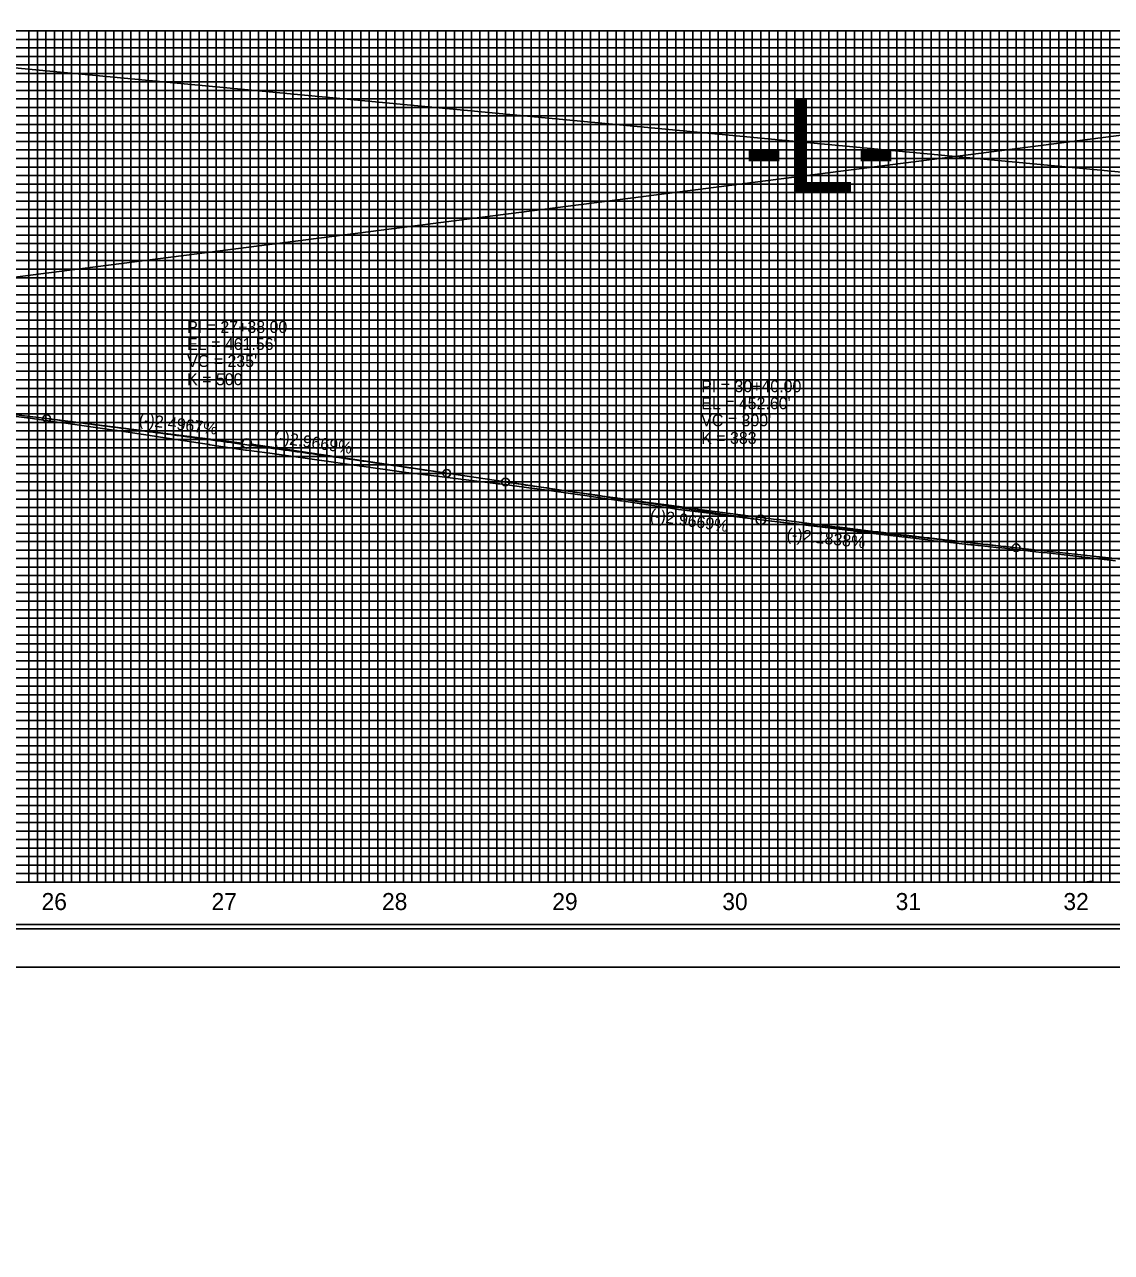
# Model space of a CAD drawing. Extents: x 571503 to 593215, y -77195 to -51828.
# Drawn here: x 581905 to 582543, y -53851 to -53130 of the extents above; entities that cross this region are included whole.
import ezdxf

# ---------------------------------------------------------------- set-up
doc = ezdxf.new("R2010")
doc.units = 0
for name, color, linetype in [('Default', 7, 'Continuous'), ('Exist Vertical Profile Ground Line', 7, 'Continuous'), ('Exist Vertical Profile Horizontal Axis Label Major', 7, 'Continuous'), ('Prop PFL Text', 7, 'Continuous'), ('Prop Vertical Profile Curve Label', 7, 'Continuous'), ('Prop Vertical Profile Grade', 7, 'Continuous'), ('Prop Vertical Profile Grade Label', 7, 'Continuous'), ('Prop VPI Label', 7, 'Continuous'), ('Sheet Clip Boundary CELL', 7, 'Continuous'), ('Sheet DOT Grid CELL', 7, 'Continuous'), ('Sheet Plot Border Inside CELL', 7, 'Continuous'), ('Sheet Plot Border Outside CELL', 7, 'Continuous'), ('Sheet Profile CELL', 7, 'Continuous'), ('Sheet Profile Grid Major CELL', 7, 'Continuous'), ('Sheet Profile Grid Middle CELL', 7, 'Continuous'), ('Sheet Profile Grid Minor CELL', 7, 'Continuous')]:
    doc.layers.add(name, color=color, linetype=linetype)

msp = doc.modelspace()

# ---------------------------------------------------------------- linework, layer by layer
at = {"layer": 'Exist Vertical Profile Ground Line'}
for points in [[(581874.95, -53357.11), (581906.3, -53361), (581906.91, -53361.07), (581926.85, -53363.91), (581927.9, -53364.05), (581958.79, -53368.44), (581959.41, -53368.53), (581981.3, -53371.86), (581982.3, -53372.01), (582013.43, -53376.74), (582013.89, -53376.81), (582034.76, -53379.91), (582035.37, -53380), (582047.52, -53381.66), (582047.61, -53381.67), (582079.37, -53385.98), (582079.56, -53386.01), (582098.63, -53388.74), (582098.74, -53388.75), (582130.59, -53393.3), (582130.72, -53393.32), (582137.33, -53394.12), (582151.94, -53395.91), (582183.22, -53399.73), (582184.12, -53399.84), (582204.13, -53402.54), (582204.7, -53402.62), (582235.57, -53406.79), (582236.72, -53406.96), (582255.1, -53409.72), (582255.7, -53409.81), (582286.91, -53414.5), (582287.62, -53414.61), (582307.13, -53417.09)], [(582307.13, -53417.09), (582307.36, -53417.12), (582339.27, -53421.18), (582339.29, -53421.18), (582360.05, -53423.65), (582360.55, -53423.71), (582391.84, -53427.43), (582392.56, -53427.51), (582409.89, -53429.66), (582411.99, -53429.86), (582435.61, -53432.76), (582438.95, -53433.18), (582441.52, -53433.49), (582442.3, -53433.56), (582443.51, -53433.68), (582445.64, -53433.91), (582448.98, -53434.27), (582452.32, -53434.63), (582455.66, -53434.99), (582459, -53435.35), (582460.91, -53435.56), (582462.34, -53435.7), (582465.08, -53435.96), (582465.68, -53436.03), (582469.02, -53436.39), (582472.37, -53436.75), (582475.71, -53437.11), (582479.05, -53437.47), (582482.39, -53437.83), (582485.73, -53438.19), (582489.07, -53438.55), (582492.41, -53438.91), (582492.92, -53438.96), (582494.3, -53439.1), (582495.75, -53439.26), (582499.1, -53439.64), (582502.44, -53440.02), (582505.78, -53440.39), (582509.12, -53440.77), (582512.46, -53441.15), (582515.8, -53441.53), (582519.14, -53441.91), (582522.48, -53442.28), (582522.55, -53442.29), (582525.83, -53442.7), (582526.25, -53442.76), (582529.17, -53443.09), (582532.51, -53443.46), (582533.99, -53443.63), (582535.85, -53443.85), (582537.1, -53444), (582539.19, -53444.25), (582542.53, -53444.65), (582545.87, -53445.06)]]:
    msp.add_lwpolyline(points, dxfattribs=at)
at = {"layer": 'Prop PFL Text'}
for p, q in [((571799.62, -54572.45), (593215.36, -51828.37)), ((571620.66, -52186.29), (592499.52, -54154.87))]:
    msp.add_line(p, q, dxfattribs=at)
at = {"layer": 'Prop Vertical Profile Curve Label'}
for centre in [(581918.01, -53361.48), (582153.01, -53393.58), (582187.51, -53398.7), (582487.51, -53437.33)]:
    msp.add_circle(centre, 2.25, dxfattribs=at)
at = {"layer": 'Prop Vertical Profile Grade'}
for p, q in [((581775.51, -53343.69), (581918.01, -53361.48)), ((582153.01, -53393.58), (582187.51, -53398.7)), ((582487.51, -53437.33), (582675.01, -53457.8))]:
    msp.add_line(p, q, dxfattribs=at)
for points in [[(581918.01, -53361.48), (581922.71, -53362.07), (581927.41, -53362.66), (581932.11, -53363.25), (581936.81, -53363.85), (581941.51, -53364.44), (581946.21, -53365.04), (581950.91, -53365.64), (581955.61, -53366.25), (581960.31, -53366.85), (581965.01, -53367.46), (581969.71, -53368.07), (581974.41, -53368.68), (581979.11, -53369.3), (581983.81, -53369.91), (581988.51, -53370.53), (581993.21, -53371.15), (581997.91, -53371.78), (582002.61, -53372.4), (582007.31, -53373.03), (582012.01, -53373.66), (582016.71, -53374.29), (582021.41, -53374.92), (582026.11, -53375.56), (582030.81, -53376.2), (582035.51, -53376.84), (582040.21, -53377.48), (582044.91, -53378.13), (582049.61, -53378.78), (582054.31, -53379.43), (582059.01, -53380.08), (582063.71, -53380.73), (582068.41, -53381.39), (582073.11, -53382.05), (582077.81, -53382.71), (582082.51, -53383.37), (582087.21, -53384.04), (582091.91, -53384.7), (582096.61, -53385.37), (582101.31, -53386.04), (582106.01, -53386.72), (582110.71, -53387.39), (582115.41, -53388.07), (582120.11, -53388.75), (582124.81, -53389.44), (582129.51, -53390.12), (582134.21, -53390.81), (582138.91, -53391.5), (582143.61, -53392.19), (582148.31, -53392.88), (582153.01, -53393.58)], [(582187.51, -53398.7), (582193.51, -53399.59), (582199.51, -53400.47), (582205.51, -53401.35), (582211.51, -53402.22), (582217.51, -53403.09), (582223.51, -53403.95), (582229.51, -53404.81), (582235.51, -53405.67), (582241.51, -53406.52), (582247.51, -53407.36), (582253.51, -53408.2), (582259.51, -53409.04), (582265.51, -53409.87), (582271.51, -53410.7), (582277.51, -53411.52), (582283.51, -53412.34), (582289.51, -53413.15), (582295.51, -53413.96), (582301.51, -53414.76), (582307.51, -53415.56), (582313.51, -53416.35), (582319.51, -53417.14), (582325.51, -53417.93), (582331.51, -53418.71), (582337.51, -53419.48), (582343.51, -53420.25), (582349.51, -53421.02), (582355.51, -53421.78), (582361.51, -53422.53), (582367.51, -53423.29), (582373.51, -53424.03), (582379.51, -53424.77), (582385.51, -53425.51), (582391.51, -53426.24), (582397.51, -53426.97), (582403.51, -53427.7), (582409.51, -53428.41), (582415.51, -53429.13), (582421.51, -53429.84), (582427.51, -53430.54), (582433.51, -53431.24), (582439.51, -53431.94), (582445.51, -53432.63), (582451.51, -53433.31), (582457.51, -53433.99), (582463.51, -53434.67), (582469.51, -53435.34), (582475.51, -53436.01), (582481.51, -53436.67), (582487.51, -53437.33)]]:
    msp.add_spline(points, degree=3, dxfattribs=at)
at = {"layer": 'Prop VPI Label'}
for p, q in [((581918.01, -53361.48), (582032.78, -53375.81)), ((582153.01, -53393.58), (582038.23, -53376.55)), ((582187.51, -53398.7), (582334.79, -53420.55)), ((582487.51, -53437.33), (582340.24, -53421.25))]:
    msp.add_line(p, q, dxfattribs=at)
for centre in [(582035.51, -53376.15), (582337.51, -53420.95)]:
    msp.add_circle(centre, 2.75, dxfattribs=at)
at = {"layer": 'Sheet Clip Boundary CELL'}
msp.add_lwpolyline([(581722.51, -53133.7), (583122.51, -53133.7), (583122.51, -53633.7), (581722.51, -53633.7)], close=True, dxfattribs=at)
at = {"layer": 'Sheet DOT Grid CELL'}
for p, q in [((581672.51, -53133.7), (583172.39, -53133.7)), ((581922.51, -53633.7), (581922.51, -53133.7)), ((581922.51, -53133.7), (581922.51, -53633.7)), ((581972.51, -53633.7), (581972.51, -53133.7)), ((581972.51, -53133.7), (581972.51, -53633.7)), ((582022.51, -53633.7), (582022.51, -53133.7)), ((582022.51, -53133.7), (582022.51, -53633.7)), ((582072.51, -53633.7), (582072.51, -53133.7)), ((582072.51, -53133.7), (582072.51, -53633.7)), ((582122.51, -53633.7), (582122.51, -53133.7)), ((582122.51, -53133.7), (582122.51, -53633.7)), ((582172.51, -53633.7), (582172.51, -53133.7)), ((582172.51, -53133.7), (582172.51, -53633.7)), ((582222.51, -53633.7), (582222.51, -53133.7)), ((582222.51, -53133.7), (582222.51, -53633.7)), ((582272.51, -53633.7), (582272.51, -53133.7)), ((582272.51, -53133.7), (582272.51, -53633.7)), ((582322.51, -53633.7), (582322.51, -53133.7)), ((582322.51, -53133.7), (582322.51, -53633.7)), ((582372.51, -53633.7), (582372.51, -53133.7)), ((582372.51, -53133.7), (582372.51, -53633.7)), ((582422.51, -53633.7), (582422.51, -53133.7)), ((582422.51, -53133.7), (582422.51, -53633.7)), ((582472.51, -53633.7), (582472.51, -53133.7)), ((582472.51, -53133.7), (582472.51, -53633.7)), ((582522.51, -53633.7), (582522.51, -53133.7)), ((582522.51, -53133.7), (582522.51, -53633.7)), ((581672.51, -53183.7), (583172.51, -53183.7)), ((581672.51, -53183.7), (583172.39, -53183.7)), ((581672.51, -53233.7), (583172.51, -53233.7)), ((581672.51, -53233.7), (583172.39, -53233.7)), ((581672.51, -53283.7), (583172.51, -53283.7)), ((581672.51, -53283.7), (583172.39, -53283.7)), ((581672.51, -53333.7), (583172.51, -53333.7)), ((581672.51, -53333.7), (583172.39, -53333.7)), ((581672.51, -53383.7), (583172.51, -53383.7)), ((581672.51, -53383.7), (583172.39, -53383.7)), ((581672.51, -53433.7), (583172.51, -53433.7)), ((581672.51, -53433.7), (583172.39, -53433.7)), ((581672.51, -53483.7), (583172.51, -53483.7)), ((581672.51, -53483.7), (583172.39, -53483.7)), ((581672.51, -53533.7), (583172.51, -53533.7)), ((581672.51, -53533.7), (583172.39, -53533.7)), ((581672.51, -53583.7), (583172.51, -53583.7)), ((581672.51, -53583.7), (583172.39, -53583.7))]:
    msp.add_line(p, q, dxfattribs=at)
at = {"layer": 'Sheet Plot Border Inside CELL'}
msp.add_lwpolyline([(581518.51, -53661.25), (583185.01, -53661.25), (583185.01, -52606.15), (581518.51, -52606.15)], close=True, dxfattribs=at)
at = {"layer": 'Sheet Plot Border Outside CELL'}
msp.add_lwpolyline([(581505.51, -53683.7), (583189.51, -53683.7), (583189.51, -52583.7), (581505.51, -52583.7)], close=True, dxfattribs=at)
at = {"layer": 'Sheet Profile CELL'}
for p, q in [((581672.51, -53133.7), (583172.51, -53133.7)), ((583172.51, -53633.7), (581672.51, -53633.7)), ((581672.51, -53658.7), (583172.51, -53658.7)), ((581505.51, -53683.7), (583189.51, -53683.7))]:
    msp.add_line(p, q, dxfattribs=at)
msp.add_lwpolyline([(583172.51, -52608.7), (581672.51, -52608.7), (581672.51, -53658.7), (583172.51, -53658.7)], close=True, dxfattribs=at)
at = {"layer": 'Sheet Profile Grid Major CELL'}
for p, q in [((582172.51, -53133.7), (582222.51, -53133.7)), ((582272.51, -53133.7), (582322.51, -53133.7)), ((582372.51, -53133.7), (582422.51, -53133.7)), ((582472.51, -53133.7), (582522.51, -53133.7))]:
    msp.add_line(p, q, dxfattribs=at)
for points in [[(581872.51, -53133.7), (581922.51, -53133.7), (581922.51, -53633.7), (581972.51, -53633.7), (581972.51, -53133.7), (582022.51, -53133.7), (582022.51, -53633.7), (582072.51, -53633.7), (582072.51, -53133.7), (582122.51, -53133.7), (582122.51, -53633.7), (582172.51, -53633.7), (582172.51, -53133.7), (582222.51, -53133.7), (582222.51, -53633.7), (582272.51, -53633.7), (582272.51, -53133.7), (582322.51, -53133.7), (582322.51, -53633.7), (582372.51, -53633.7), (582372.51, -53133.7), (582422.51, -53133.7), (582422.51, -53633.7), (582472.51, -53633.7), (582472.51, -53133.7), (582522.51, -53133.7), (582522.51, -53633.7), (582572.51, -53633.7)], [(583172.51, -53183.7), (581672.51, -53183.7)], [(583172.51, -53233.7), (581672.51, -53233.7), (581672.51, -53283.7), (583172.51, -53283.7)], [(583172.51, -53333.7), (581672.51, -53333.7), (581672.51, -53383.7), (583172.51, -53383.7)], [(583172.51, -53433.7), (581672.51, -53433.7), (581672.51, -53483.7), (583172.51, -53483.7)], [(583172.51, -53533.7), (581672.51, -53533.7), (581672.51, -53533.7), (581672.51, -53583.7), (583172.51, -53583.7)], [(583172.51, -53633.7), (581672.51, -53633.7)]]:
    msp.add_lwpolyline(points, dxfattribs=at)
at = {"layer": 'Sheet Profile Grid Middle CELL'}
for points in [[(581897.51, -53133.7), (581947.51, -53133.7), (581947.51, -53633.7), (581997.51, -53633.7), (581997.51, -53133.7), (582047.51, -53133.7), (582047.51, -53633.7), (582097.51, -53633.7), (582097.51, -53133.7), (582147.51, -53133.7), (582147.51, -53633.7), (582197.51, -53633.7), (582197.51, -53133.7), (582247.51, -53133.7), (582247.51, -53633.7), (582297.51, -53633.7), (582297.51, -53633.7), (582297.51, -53133.7), (582347.51, -53133.7), (582347.51, -53633.7), (582397.51, -53633.7), (582397.51, -53133.7), (582447.51, -53133.7), (582447.51, -53633.7), (582497.51, -53633.7), (582497.51, -53133.7), (582547.51, -53133.7)], [(581672.51, -53158.7), (583172.51, -53158.7)], [(583172.51, -53208.7), (581672.51, -53208.7), (581672.51, -53258.7), (583172.51, -53258.7)], [(583172.51, -53308.7), (581672.51, -53308.7), (581672.51, -53358.7), (583172.51, -53358.7)], [(583172.51, -53408.7), (581672.51, -53408.7), (581672.51, -53458.7), (583172.51, -53458.7)], [(583172.51, -53508.7), (581672.51, -53508.7), (581672.51, -53558.7), (583172.51, -53558.7)], [(583172.51, -53608.7), (581672.51, -53608.7)]]:
    msp.add_lwpolyline(points, dxfattribs=at)
at = {"layer": 'Sheet Profile Grid Minor CELL'}
for p, q in [((581722.51, -53138.7), (583122.51, -53138.7)), ((583122.51, -53143.7), (581722.51, -53143.7)), ((581722.51, -53148.7), (583122.51, -53148.7)), ((583122.51, -53153.7), (581722.51, -53153.7)), ((581722.51, -53163.7), (583122.51, -53163.7)), ((583122.51, -53168.7), (581722.51, -53168.7)), ((581722.51, -53173.7), (583122.51, -53173.7)), ((583122.51, -53178.7), (581722.51, -53178.7)), ((581722.51, -53188.7), (583122.51, -53188.7)), ((583122.51, -53193.7), (581722.51, -53193.7)), ((581722.51, -53198.7), (583122.51, -53198.7)), ((583122.51, -53203.7), (581722.51, -53203.7)), ((581722.51, -53213.7), (583122.51, -53213.7)), ((583122.51, -53218.7), (581722.51, -53218.7)), ((581722.51, -53223.7), (583122.51, -53223.7)), ((583122.51, -53228.7), (581722.51, -53228.7)), ((581722.51, -53238.7), (583122.51, -53238.7)), ((583122.51, -53243.7), (581722.51, -53243.7)), ((581722.51, -53248.7), (583122.51, -53248.7)), ((583122.51, -53253.7), (581722.51, -53253.7)), ((581722.51, -53263.7), (583122.51, -53263.7)), ((583122.51, -53268.7), (581722.51, -53268.7)), ((581722.51, -53273.7), (583122.51, -53273.7)), ((583122.51, -53278.7), (581722.51, -53278.7)), ((581722.51, -53288.7), (583122.51, -53288.7)), ((583122.51, -53293.7), (581722.51, -53293.7)), ((581722.51, -53298.7), (583122.51, -53298.7)), ((583122.51, -53303.7), (581722.51, -53303.7)), ((581722.51, -53313.7), (583122.51, -53313.7)), ((583122.51, -53318.7), (581722.51, -53318.7)), ((581722.51, -53323.7), (583122.51, -53323.7)), ((583122.51, -53328.7), (581722.51, -53328.55)), ((581722.51, -53338.7), (583122.51, -53338.7)), ((583122.51, -53343.7), (581722.51, -53343.7)), ((581722.51, -53348.7), (583122.51, -53348.7)), ((583122.51, -53353.7), (581722.51, -53353.7)), ((581722.51, -53363.7), (583122.51, -53363.7)), ((583122.51, -53368.7), (581722.51, -53368.7)), ((581722.51, -53373.7), (583122.51, -53373.7)), ((583122.51, -53378.7), (581722.51, -53378.7)), ((581722.51, -53388.7), (583122.51, -53388.7)), ((583122.51, -53393.7), (581722.51, -53393.7)), ((581722.51, -53398.7), (583122.51, -53398.7)), ((583122.51, -53403.7), (581722.51, -53403.7)), ((581722.51, -53413.7), (583122.51, -53413.7)), ((583122.51, -53418.7), (581722.51, -53418.7)), ((581722.51, -53423.7), (583122.51, -53423.7)), ((583122.51, -53428.7), (581722.51, -53428.7)), ((581722.51, -53438.7), (583122.51, -53438.7)), ((583122.51, -53443.7), (581722.51, -53443.7)), ((581722.51, -53448.7), (583122.51, -53448.7)), ((583122.51, -53453.7), (581722.51, -53453.7)), ((581722.51, -53463.7), (583122.51, -53463.7)), ((583122.51, -53468.7), (581722.51, -53468.7)), ((581722.51, -53473.7), (583122.51, -53473.7)), ((583122.51, -53478.7), (581722.51, -53478.7)), ((581722.51, -53488.7), (583122.51, -53488.7)), ((583122.51, -53493.7), (581722.51, -53493.7)), ((581722.51, -53498.7), (583122.51, -53498.7)), ((583122.51, -53503.7), (581722.51, -53503.7)), ((581722.51, -53513.7), (583122.51, -53513.7)), ((583122.51, -53518.7), (581722.51, -53518.7)), ((581722.51, -53523.7), (583122.51, -53523.7)), ((583122.51, -53528.7), (581722.51, -53528.7)), ((581722.51, -53538.7), (583122.51, -53538.7)), ((583122.51, -53543.7), (581722.51, -53543.7)), ((581722.51, -53548.7), (583122.51, -53548.7)), ((583122.51, -53553.7), (581722.51, -53553.7)), ((581722.51, -53563.7), (583122.51, -53563.7)), ((583122.51, -53568.7), (581722.51, -53568.7)), ((581722.51, -53573.7), (583122.51, -53573.7)), ((583122.51, -53578.7), (581722.51, -53578.7)), ((581722.51, -53588.7), (583122.51, -53588.7)), ((583122.51, -53593.7), (581722.51, -53593.7)), ((581722.51, -53598.7), (583122.51, -53598.7)), ((583122.51, -53603.7), (581722.51, -53603.7)), ((581722.51, -53613.7), (583122.51, -53613.7)), ((583122.51, -53618.7), (581722.51, -53618.7)), ((581722.51, -53623.7), (583122.51, -53623.7)), ((581722.51, -53628.7), (583122.51, -53628.7))]:
    msp.add_line(p, q, dxfattribs=at)
for points in [[(581902.51, -53633.7), (581907.51, -53633.7), (581907.51, -53133.7), (581912.51, -53133.7), (581912.51, -53633.7), (581917.51, -53633.7), (581917.51, -53133.7), (581927.51, -53133.7), (581927.51, -53633.7), (581932.51, -53633.7), (581932.51, -53133.7), (581937.51, -53133.7), (581937.51, -53633.7)], [(581937.51, -53633.7), (581942.51, -53633.7), (581942.51, -53133.7), (581952.51, -53133.7), (581952.51, -53633.7), (581957.51, -53633.7), (581957.51, -53133.7), (581962.51, -53133.7), (581962.51, -53633.7), (581967.51, -53633.7), (581967.51, -53133.7), (581977.51, -53133.7), (581977.51, -53633.7), (581982.51, -53633.7), (581982.51, -53133.7), (581987.51, -53133.7), (581987.51, -53633.7), (581992.51, -53633.7), (581992.51, -53133.7), (582002.51, -53133.7), (582002.51, -53633.7), (582007.51, -53633.7), (582007.51, -53133.7), (582012.51, -53133.7), (582012.51, -53633.7), (582017.51, -53633.7), (582017.51, -53133.7), (582027.51, -53133.7), (582027.51, -53633.7), (582032.51, -53633.7), (582032.51, -53133.7), (582037.51, -53133.7), (582037.51, -53633.7), (582042.51, -53633.7), (582042.51, -53133.7), (582052.51, -53133.7), (582052.51, -53633.7), (582057.51, -53633.7), (582057.51, -53133.7), (582062.51, -53133.7), (582062.51, -53633.7), (582067.51, -53633.7), (582067.51, -53133.7), (582077.51, -53133.7), (582077.51, -53633.7), (582082.51, -53633.7), (582082.51, -53133.7), (582087.51, -53133.7), (582087.51, -53633.7), (582092.51, -53633.7), (582092.51, -53133.7), (582102.51, -53133.7), (582102.51, -53633.7), (582107.51, -53633.7), (582107.51, -53133.7), (582112.51, -53133.7), (582112.51, -53633.7), (582117.51, -53633.7), (582117.51, -53133.7), (582127.51, -53133.7), (582127.51, -53633.7), (582132.51, -53633.7), (582132.51, -53133.7), (582137.51, -53133.7), (582137.51, -53633.7), (582142.51, -53633.7), (582142.51, -53133.7), (582152.51, -53133.7), (582152.51, -53633.7), (582157.51, -53633.7), (582157.51, -53133.7), (582162.51, -53133.7), (582162.51, -53633.7), (582167.51, -53633.7), (582167.51, -53133.7), (582177.51, -53133.7), (582177.51, -53633.7), (582182.51, -53633.7), (582182.51, -53133.7), (582187.51, -53133.7), (582187.51, -53633.7), (582192.51, -53633.7), (582192.51, -53133.7), (582202.51, -53133.7), (582202.51, -53633.7), (582207.51, -53633.7), (582207.51, -53133.7), (582212.51, -53133.7), (582212.51, -53633.7), (582217.51, -53633.7), (582217.51, -53133.7), (582227.51, -53133.7), (582227.51, -53633.7), (582232.51, -53633.7), (582232.51, -53133.7), (582237.51, -53133.7), (582237.51, -53633.7), (582242.51, -53633.7), (582242.51, -53133.7), (582252.51, -53133.7)], [(582252.51, -53133.7), (582252.51, -53633.7), (582257.51, -53633.7), (582257.51, -53133.7), (582262.51, -53133.7), (582262.51, -53633.7), (582267.51, -53633.7), (582267.51, -53133.7), (582277.51, -53133.7), (582277.51, -53633.7), (582282.51, -53633.7), (582282.51, -53133.7), (582287.51, -53133.7), (582287.51, -53633.7), (582292.51, -53633.7), (582292.51, -53133.7), (582302.51, -53133.7), (582302.51, -53633.7), (582307.51, -53633.7), (582307.51, -53133.7), (582312.51, -53133.7), (582312.51, -53633.7), (582317.51, -53633.7), (582317.51, -53133.7), (582327.51, -53133.7), (582327.51, -53633.7), (582332.51, -53633.7), (582332.51, -53133.7), (582337.51, -53133.7), (582337.51, -53633.7), (582342.51, -53633.7), (582342.51, -53133.7), (582352.51, -53133.7), (582352.51, -53633.7), (582357.51, -53633.7), (582357.51, -53133.7), (582362.51, -53133.7), (582362.51, -53633.7), (582367.51, -53633.7), (582367.51, -53133.7), (582377.51, -53133.7), (582377.51, -53633.7), (582377.51, -53633.7), (582382.51, -53633.7), (582382.51, -53133.7), (582387.51, -53133.7), (582387.51, -53633.7), (582392.51, -53633.7), (582392.51, -53133.7), (582402.51, -53133.7), (582402.51, -53633.7), (582407.51, -53633.7), (582407.51, -53133.7), (582412.51, -53133.7), (582412.51, -53633.7), (582417.51, -53633.7), (582417.51, -53133.7), (582427.51, -53133.7), (582427.51, -53633.7), (582432.51, -53633.7), (582432.51, -53133.7), (582437.51, -53133.7), (582437.51, -53633.7), (582442.51, -53633.7), (582442.51, -53133.7), (582452.51, -53133.7), (582452.51, -53633.7), (582457.51, -53633.7), (582457.51, -53133.7), (582462.51, -53133.7), (582462.51, -53633.7), (582467.51, -53633.7), (582467.51, -53133.7), (582477.51, -53133.7), (582477.51, -53633.7), (582482.51, -53633.7), (582482.51, -53133.7), (582487.51, -53133.7), (582487.51, -53633.7), (582492.51, -53633.7), (582492.51, -53133.7), (582502.51, -53133.7), (582502.51, -53633.7), (582507.51, -53633.7), (582507.51, -53133.7), (582512.51, -53133.7), (582512.51, -53633.7), (582517.51, -53633.7), (582517.51, -53133.7), (582527.51, -53133.7), (582527.51, -53633.7), (582532.21, -53633.15), (582532.51, -53633.7), (582532.51, -53133.7), (582537.51, -53133.7), (582537.51, -53633.7), (582542.51, -53633.7), (582542.51, -53133.7), (582552.51, -53133.7)]]:
    msp.add_lwpolyline(points, dxfattribs=at)

# ---------------------------------------------------------------- texts
at = {"layer": 'Default'}
msp.add_text('-L-', height=55.361, dxfattribs=at).set_placement((582327.03, -53228.55))
at = {"layer": 'Exist Vertical Profile Horizontal Axis Label Major'}
for s, p in [('26', (581914.99, -53650.13)), ('27', (582014.85, -53650.13)), ('28', (582114.98, -53650.13)), ('29', (582215.02, -53650.13)), ('30', (582314.89, -53650.13)), ('31', (582416.73, -53650.13)), ('32', (582515.28, -53650.13))]:
    msp.add_text(s, height=10, dxfattribs=at).set_placement(p)
at = {"layer": 'Prop Vertical Profile Curve Label'}
for s, p in [("VC = 235'", (582000.51, -53331.15)), ('K = 500', (582000.51, -53341.85)), ("VC = 300'", (582302.51, -53365.95)), ('K = 383', (582302.51, -53376.32))]:
    msp.add_text(s, height=7, dxfattribs=at).set_placement(p)
at = {"layer": 'Prop Vertical Profile Grade Label'}
for s, rotation, p in [('(-)2.4967%', 352.88439, (581971.8, -53365.17)), ('(-)2.9669%', 351.56203, (582051.04, -53375.42)), ('(-)2.9669%', 351.56203, (582272, -53421.34)), ('(-)2.1838%', 353.76861, (582352.41, -53432.64))]:
    msp.add_text(s, height=7, rotation=rotation, dxfattribs=at).set_placement(p)
at = {"layer": 'Prop VPI Label'}
for s, p in [('PI = 27+38.00', (582000.51, -53311.15)), ("EL = 461.56'", (582000.51, -53321.15)), ('PI = 30+40.00', (582302.51, -53345.95)), ("EL = 452.60'", (582302.51, -53355.95))]:
    msp.add_text(s, height=7, dxfattribs=at).set_placement(p)

doc.saveas('drawing.dxf')
